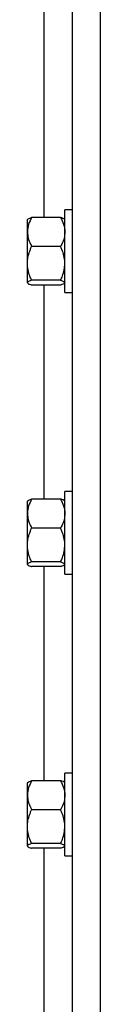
# Model space of a CAD drawing. Header units: inches. Extents: x 170 to 284, y 215 to 248.
# Tile 861 of 1056: x 226.9137 to 226.9582, y 242.2396 to 242.8382. Entities that reach past the tile are written whole.
import ezdxf

# ---------------------------------------------------------------- set-up
doc = ezdxf.new("R2010")
doc.units = ezdxf.units.IN
doc.header["$LTSCALE"] = 0.25
doc.header["$MEASUREMENT"] = 0
doc.layers.add('LH TOP OF HOOD', color=7, linetype='Continuous')

msp = doc.modelspace()

# ---------------------------------------------------------------- linework, layer by layer
at = {"layer": 'LH TOP OF HOOD'}
for p, q in [((226.94105, 239.82111), (226.94105, 244.14469)), ((226.95817, 239.82111), (226.95817, 244.03279)), ((226.92392, 242.71792), (226.92392, 242.84804)), ((226.94105, 242.72253), (226.93646, 242.72253)), ((226.93646, 242.67223), (226.93646, 242.72253)), ((226.91388, 242.71686), (226.91369, 242.71664)), ((226.91369, 242.7091), (226.91369, 242.71664)), ((226.93389, 242.71792), (226.91625, 242.71792)), ((226.93646, 242.71664), (226.93626, 242.71686)), ((226.91369, 242.69), (226.91369, 242.7091)), ((226.93389, 242.70027), (226.91625, 242.70027)), ((226.91369, 242.67828), (226.91369, 242.69)), ((226.91369, 242.67812), (226.91369, 242.67828)), ((226.91369, 242.67812), (226.91388, 242.6779)), ((226.93389, 242.67973), (226.91625, 242.67973)), ((226.93389, 242.67684), (226.91625, 242.67684)), ((226.92392, 242.54672), (226.92392, 242.67684)), ((226.93626, 242.6779), (226.93646, 242.67812)), ((226.93646, 242.67223), (226.94105, 242.67223)), ((226.94105, 242.55132), (226.93646, 242.55132)), ((226.93646, 242.50102), (226.93646, 242.55132)), ((226.91388, 242.54566), (226.91369, 242.54543)), ((226.91369, 242.53789), (226.91369, 242.54543)), ((226.93389, 242.54672), (226.91625, 242.54672)), ((226.93646, 242.54543), (226.93626, 242.54566)), ((226.91369, 242.5188), (226.91369, 242.53789)), ((226.93389, 242.52907), (226.91625, 242.52907)), ((226.91369, 242.50708), (226.91369, 242.5188)), ((226.91369, 242.50691), (226.91369, 242.50708)), ((226.91369, 242.50691), (226.91388, 242.50669)), ((226.93389, 242.50852), (226.91625, 242.50852)), ((226.93389, 242.50563), (226.91625, 242.50563)), ((226.92392, 242.37551), (226.92392, 242.50563)), ((226.93626, 242.50669), (226.93646, 242.50691)), ((226.93646, 242.50102), (226.94105, 242.50102)), ((226.94105, 242.38012), (226.93646, 242.38012)), ((226.93646, 242.32982), (226.93646, 242.38012)), ((226.91388, 242.37445), (226.91369, 242.37423)), ((226.91369, 242.36669), (226.91369, 242.37423)), ((226.93389, 242.37551), (226.91625, 242.37551)), ((226.93646, 242.37423), (226.93626, 242.37445)), ((226.91369, 242.34759), (226.91369, 242.36669)), ((226.93389, 242.35786), (226.91625, 242.35786)), ((226.91369, 242.33587), (226.91369, 242.34759)), ((226.91369, 242.33571), (226.91369, 242.33587)), ((226.91369, 242.33571), (226.91388, 242.33548)), ((226.93389, 242.33732), (226.91625, 242.33732)), ((226.93626, 242.33548), (226.93646, 242.33571)), ((226.93389, 242.33442), (226.91625, 242.33442)), ((226.92392, 242.2043), (226.92392, 242.33442)), ((226.93646, 242.32982), (226.94105, 242.32982))]:
    msp.add_line(p, q, dxfattribs=at)
for points, knots in [([(226.91625, 242.71792), (226.91558, 242.71655), (226.91421, 242.71376), (226.91369, 242.71071), (226.91369, 242.70914), (226.91369, 242.7091)], [0, 0, 0, 0, 0.484341, 0.986328, 1, 1, 1, 1]), ([(226.91395, 242.71681), (226.914, 242.7169), (226.91418, 242.7172), (226.91514, 242.71757), (226.916, 242.71784), (226.91625, 242.71792)], [0, 0, 0, 0, 0.237471, 0.77815, 1, 1, 1, 1]), ([(226.93389, 242.71792), (226.93456, 242.71655), (226.93594, 242.71376), (226.93645, 242.71071), (226.93646, 242.70914), (226.93646, 242.7091)], [0, 0, 0, 0, 0.484341, 0.986328, 1, 1, 1, 1]), ([(226.9362, 242.71681), (226.93614, 242.7169), (226.93597, 242.7172), (226.935, 242.71757), (226.93414, 242.71784), (226.93389, 242.71792)], [0, 0, 0, 0, 0.2374712, 0.7781502, 1, 1, 1, 1]), ([(226.91369, 242.7091), (226.91378, 242.70786), (226.91398, 242.70535), (226.91513, 242.70242), (226.916, 242.70076), (226.91625, 242.70027)], [0, 0, 0, 0, 0.406291, 0.827266, 1, 1, 1, 1]), ([(226.93646, 242.7091), (226.93636, 242.70786), (226.93616, 242.70535), (226.93501, 242.70242), (226.93414, 242.70076), (226.93389, 242.70027)], [0, 0, 0, 0, 0.4062906, 0.8272664, 1, 1, 1, 1]), ([(226.91369, 242.69), (226.91369, 242.69024), (226.91371, 242.69178), (226.91413, 242.69465), (226.91516, 242.69782), (226.91598, 242.69967), (226.91625, 242.70027)], [0, 0, 0, 0, 0.066532, 0.435283, 0.814551, 1, 1, 1, 1]), ([(226.93646, 242.69), (226.93645, 242.69024), (226.93644, 242.69178), (226.93601, 242.69465), (226.93499, 242.69782), (226.93416, 242.69967), (226.93389, 242.70027)], [0, 0, 0, 0, 0.066532, 0.435283, 0.814551, 1, 1, 1, 1]), ([(226.91625, 242.67973), (226.91587, 242.6806), (226.91497, 242.68266), (226.91393, 242.68609), (226.91377, 242.68869), (226.91369, 242.69)], [0, 0, 0, 0, 0.26546, 0.628076, 1, 1, 1, 1]), ([(226.93389, 242.67973), (226.93427, 242.6806), (226.93517, 242.68266), (226.93621, 242.68609), (226.93638, 242.68869), (226.93646, 242.69)], [0, 0, 0, 0, 0.26546, 0.628076, 1, 1, 1, 1]), ([(226.91625, 242.67973), (226.91558, 242.6795), (226.91421, 242.67905), (226.91369, 242.67855), (226.91369, 242.67829), (226.91369, 242.67828)], [0, 0, 0, 0, 0.484341, 0.986328, 1, 1, 1, 1]), ([(226.91369, 242.67828), (226.91378, 242.67808), (226.91398, 242.67767), (226.91513, 242.67719), (226.916, 242.67691), (226.91625, 242.67684)], [0, 0, 0, 0, 0.406291, 0.827266, 1, 1, 1, 1]), ([(226.93389, 242.67973), (226.93456, 242.6795), (226.93594, 242.67905), (226.93645, 242.67855), (226.93646, 242.67829), (226.93646, 242.67828)], [0, 0, 0, 0, 0.484341, 0.986328, 1, 1, 1, 1]), ([(226.9362, 242.67795), (226.93614, 242.67786), (226.93597, 242.67756), (226.935, 242.67719), (226.93414, 242.67691), (226.93389, 242.67684)], [0, 0, 0, 0, 0.237471, 0.77815, 1, 1, 1, 1]), ([(226.91625, 242.54672), (226.91558, 242.54535), (226.91421, 242.54255), (226.91369, 242.5395), (226.91369, 242.53793), (226.91369, 242.53789)], [0, 0, 0, 0, 0.484341, 0.986328, 1, 1, 1, 1]), ([(226.91395, 242.5456), (226.914, 242.54569), (226.91418, 242.54599), (226.91514, 242.54636), (226.916, 242.54664), (226.91625, 242.54672)], [0, 0, 0, 0, 0.237471, 0.77815, 1, 1, 1, 1]), ([(226.93389, 242.54672), (226.93456, 242.54535), (226.93594, 242.54255), (226.93645, 242.5395), (226.93646, 242.53793), (226.93646, 242.53789)], [0, 0, 0, 0, 0.484341, 0.986328, 1, 1, 1, 1]), ([(226.9362, 242.5456), (226.93614, 242.54569), (226.93597, 242.54599), (226.935, 242.54636), (226.93414, 242.54664), (226.93389, 242.54672)], [0, 0, 0, 0, 0.2374712, 0.7781502, 1, 1, 1, 1]), ([(226.91369, 242.53789), (226.91378, 242.53666), (226.91398, 242.53414), (226.91513, 242.53122), (226.916, 242.52955), (226.91625, 242.52907)], [0, 0, 0, 0, 0.406291, 0.827266, 1, 1, 1, 1]), ([(226.93646, 242.53789), (226.93636, 242.53666), (226.93616, 242.53414), (226.93501, 242.53122), (226.93414, 242.52955), (226.93389, 242.52907)], [0, 0, 0, 0, 0.4062906, 0.8272664, 1, 1, 1, 1]), ([(226.91369, 242.5188), (226.91369, 242.51903), (226.91371, 242.52057), (226.91413, 242.52344), (226.91516, 242.52662), (226.91598, 242.52846), (226.91625, 242.52907)], [0, 0, 0, 0, 0.066532, 0.435283, 0.814551, 1, 1, 1, 1]), ([(226.93646, 242.5188), (226.93645, 242.51903), (226.93644, 242.52057), (226.93601, 242.52344), (226.93499, 242.52662), (226.93416, 242.52846), (226.93389, 242.52907)], [0, 0, 0, 0, 0.066532, 0.435283, 0.814551, 1, 1, 1, 1]), ([(226.91625, 242.50852), (226.91587, 242.50939), (226.91497, 242.51145), (226.91393, 242.51488), (226.91377, 242.51748), (226.91369, 242.5188)], [0, 0, 0, 0, 0.26546, 0.628076, 1, 1, 1, 1]), ([(226.93389, 242.50852), (226.93427, 242.50939), (226.93517, 242.51145), (226.93621, 242.51488), (226.93638, 242.51748), (226.93646, 242.5188)], [0, 0, 0, 0, 0.26546, 0.628076, 1, 1, 1, 1]), ([(226.91625, 242.50852), (226.91558, 242.5083), (226.91421, 242.50784), (226.91369, 242.50734), (226.91369, 242.50708), (226.91369, 242.50708)], [0, 0, 0, 0, 0.484341, 0.986328, 1, 1, 1, 1]), ([(226.91369, 242.50708), (226.91378, 242.50687), (226.91398, 242.50646), (226.91513, 242.50598), (226.916, 242.50571), (226.91625, 242.50563)], [0, 0, 0, 0, 0.406291, 0.827266, 1, 1, 1, 1]), ([(226.93389, 242.50852), (226.93456, 242.5083), (226.93594, 242.50784), (226.93645, 242.50734), (226.93646, 242.50708), (226.93646, 242.50708)], [0, 0, 0, 0, 0.484341, 0.986328, 1, 1, 1, 1]), ([(226.9362, 242.50675), (226.93614, 242.50666), (226.93597, 242.50635), (226.935, 242.50598), (226.93414, 242.50571), (226.93389, 242.50563)], [0, 0, 0, 0, 0.237471, 0.77815, 1, 1, 1, 1]), ([(226.91625, 242.37551), (226.91558, 242.37414), (226.91421, 242.37134), (226.91369, 242.36829), (226.91369, 242.36673), (226.91369, 242.36669)], [0, 0, 0, 0, 0.484341, 0.986328, 1, 1, 1, 1]), ([(226.91395, 242.37439), (226.914, 242.37448), (226.91418, 242.37479), (226.91514, 242.37516), (226.916, 242.37543), (226.91625, 242.37551)], [0, 0, 0, 0, 0.237471, 0.77815, 1, 1, 1, 1]), ([(226.93389, 242.37551), (226.93456, 242.37414), (226.93594, 242.37134), (226.93645, 242.36829), (226.93646, 242.36673), (226.93646, 242.36669)], [0, 0, 0, 0, 0.484341, 0.986328, 1, 1, 1, 1]), ([(226.9362, 242.37439), (226.93614, 242.37448), (226.93597, 242.37479), (226.935, 242.37516), (226.93414, 242.37543), (226.93389, 242.37551)], [0, 0, 0, 0, 0.2374712, 0.7781502, 1, 1, 1, 1]), ([(226.91369, 242.36669), (226.91378, 242.36545), (226.91398, 242.36294), (226.91513, 242.36001), (226.916, 242.35835), (226.91625, 242.35786)], [0, 0, 0, 0, 0.406291, 0.827266, 1, 1, 1, 1]), ([(226.93646, 242.36669), (226.93636, 242.36545), (226.93616, 242.36294), (226.93501, 242.36001), (226.93414, 242.35835), (226.93389, 242.35786)], [0, 0, 0, 0, 0.4062906, 0.8272664, 1, 1, 1, 1]), ([(226.91369, 242.34759), (226.91369, 242.34782), (226.91371, 242.34936), (226.91413, 242.35224), (226.91516, 242.35541), (226.91598, 242.35726), (226.91625, 242.35786)], [0, 0, 0, 0, 0.066532, 0.435283, 0.814551, 1, 1, 1, 1]), ([(226.93646, 242.34759), (226.93645, 242.34782), (226.93644, 242.34936), (226.93601, 242.35224), (226.93499, 242.35541), (226.93416, 242.35726), (226.93389, 242.35786)], [0, 0, 0, 0, 0.066532, 0.435283, 0.814551, 1, 1, 1, 1]), ([(226.91625, 242.33732), (226.91587, 242.33819), (226.91497, 242.34024), (226.91393, 242.34367), (226.91377, 242.34627), (226.91369, 242.34759)], [0, 0, 0, 0, 0.26546, 0.628076, 1, 1, 1, 1]), ([(226.93389, 242.33732), (226.93427, 242.33819), (226.93517, 242.34024), (226.93621, 242.34367), (226.93638, 242.34627), (226.93646, 242.34759)], [0, 0, 0, 0, 0.26546, 0.628076, 1, 1, 1, 1]), ([(226.91625, 242.33732), (226.91558, 242.33709), (226.91421, 242.33663), (226.91369, 242.33613), (226.91369, 242.33588), (226.91369, 242.33587)], [0, 0, 0, 0, 0.484341, 0.986328, 1, 1, 1, 1]), ([(226.91369, 242.33587), (226.91378, 242.33567), (226.91398, 242.33526), (226.91513, 242.33478), (226.916, 242.3345), (226.91625, 242.33442)], [0, 0, 0, 0, 0.406291, 0.827266, 1, 1, 1, 1]), ([(226.93389, 242.33732), (226.93456, 242.33709), (226.93594, 242.33663), (226.93645, 242.33613), (226.93646, 242.33588), (226.93646, 242.33587)], [0, 0, 0, 0, 0.484341, 0.986328, 1, 1, 1, 1]), ([(226.9362, 242.33554), (226.93614, 242.33545), (226.93597, 242.33515), (226.935, 242.33478), (226.93414, 242.3345), (226.93389, 242.33442)], [0, 0, 0, 0, 0.237471, 0.77815, 1, 1, 1, 1])]:
    msp.add_open_spline(points, degree=3, knots=knots, dxfattribs=at)

doc.saveas('drawing.dxf')
